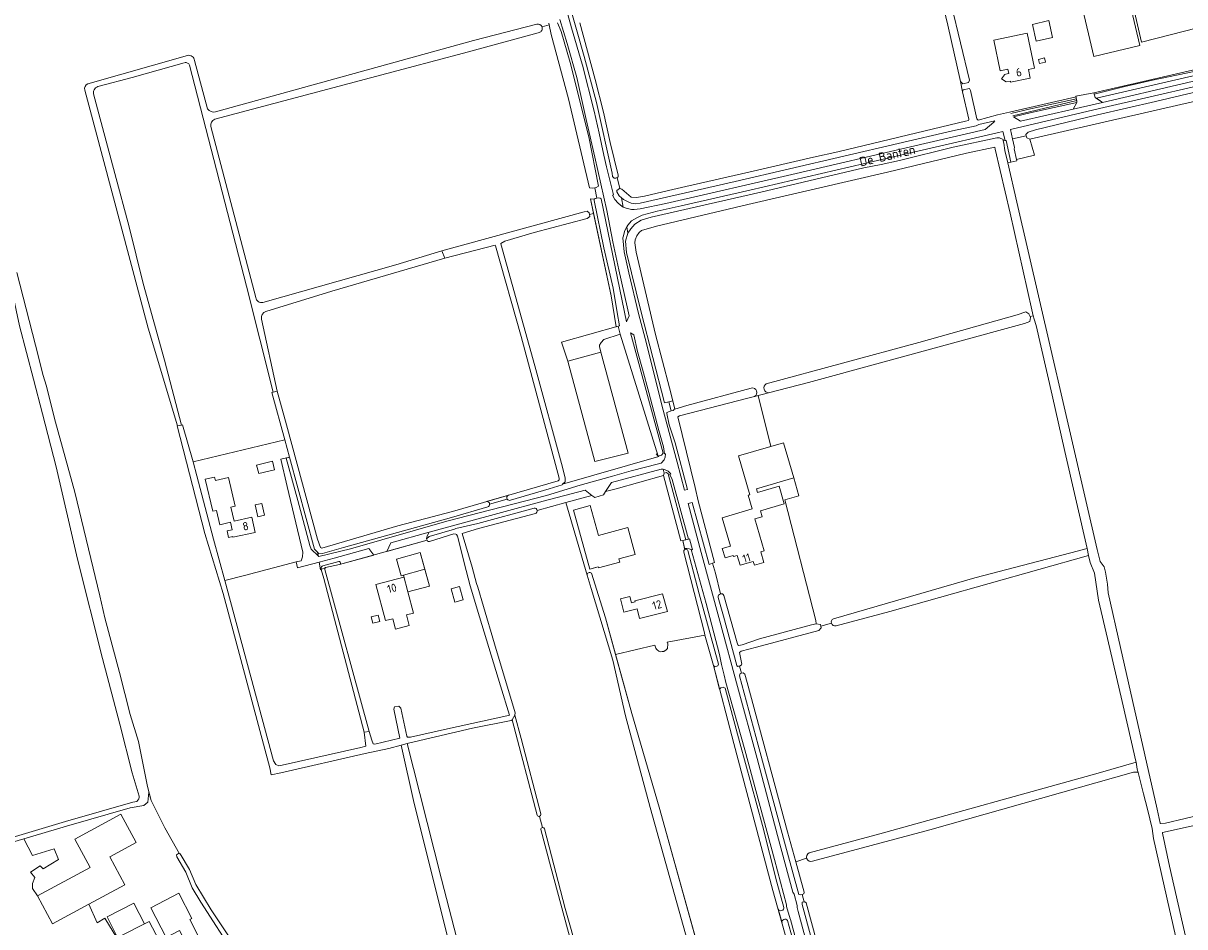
# Model space of a CAD drawing. Header units: metres. Extents: x 209813 to 223847, y 571801 to 587119.
# Tile 476 of 656: x 216084 to 216650, y 579156 to 579597. Entities that reach past the tile are written whole.
import ezdxf
from ezdxf.enums import TextEntityAlignment as Align

# ---------------------------------------------------------------- set-up
doc = ezdxf.new("R2010")
doc.units = ezdxf.units.M
for name, color, linetype, lineweight in [('B-RO-GK-BESCHOEIING-G', 8, 'GK-BESCHOEIING', 0), ('B-RO-GR-BOUWLAND-GV', 8, 'Continuous', 0), ('B-RO-GR-GRAS-GV', 8, 'Continuous', 0), ('B-RO-OG-BEBOUWING-GV', 8, 'Continuous', 0), ('B-RO-OG-BEBOUWING-T18', 8, 'Continuous', 0), ('B-RO-OG-TERREIN_CULTUURSCHEIDING-GV', 8, 'Continuous', 0), ('B-RO-OG-TERREIN_ERF-GV', 8, 'Continuous', 0), ('B-RO-OG-TOPOGRAFIE-T18', 8, 'Continuous', 0), ('B-RO-OG-WATER_GREPPEL-GV', 8, 'Continuous', 0), ('B-RO-OG-WEG-GV', 8, 'Continuous', 0), ('B-RO-VH-ONVERHARD-GV', 8, 'Continuous', 0), ('B-RO-VH-VERHARDING_BETONSTRAATSTEEN-GV', 8, 'Continuous', 0), ('B-RO-VH-VERHARDING_HALFVERHARDING-GV', 8, 'Continuous', 0), ('B-RO-VH-VERHARDING_PUIN-GV', 8, 'Continuous', 0)]:
    doc.layers.add(name, color=color, linetype=linetype, lineweight=lineweight)
doc.styles.add('NLCS-ISO-M200-T18', font='txt', dxfattribs={"height": 0.36})
doc.linetypes.add('GK-BESCHOEIING', pattern='A,30,-5,[1,NLCS.shx,S=1,R=0,X=0,Y=0],-5', length=40)

msp = doc.modelspace()

# ---------------------------------------------------------------- linework, layer by layer
at = {"layer": 'B-RO-GK-BESCHOEIING-G', "flags": 128}
for points in [[(216605.886, 579562.703), (216620.764, 579566.433), (216634.209, 579569.446), (216658.456, 579574.624), (216674.068, 579578.477)], [(216597.176, 579560.405), (216574.811, 579555.51), (216565.114, 579553.232)], [(216597.357, 579559.583), (216566.151, 579552.073)], [(216549.305, 579550.023), (216558.682, 579552.563)], [(216361.193, 579516.85), (216362.244, 579517.031)], [(216362.244, 579517.031), (216362.925, 579517.149)], [(216363.321, 579511.984), (216362.412, 579511.781)], [(216364.137, 579512.166), (216363.321, 579511.984)], [(216398.363, 579412.568), (216397.946, 579412.462)], [(216398.973, 579412.723), (216398.363, 579412.568)], [(216399.549, 579408.164), (216399.185, 579408.066), (216398.73, 579407.899)], [(216400.536, 579408.405), (216399.549, 579408.164)]]:
    msp.add_lwpolyline(points, dxfattribs=at)
at = {"layer": 'B-RO-GR-BOUWLAND-GV'}
for points in [[(216336.558, 579595.503, -0.4321002), (216335.17, 579592.736)], [(216177.042, 579550.417, 0.4084678), (216175.075, 579546.889)], [(216201.852, 579456.683, 0.3846407), (216199.845, 579452.965)], [(216139.047, 579217.608, 0.2554409), (216140.04, 579220.229)]]:
    msp.add_lwpolyline(points, format="xyb", dxfattribs=at)
at = {"layer": 'B-RO-GR-BOUWLAND-GV', "flags": 128}
for points in [[(216361.735, 579504.387), (216360.176, 579511.647), (216362.073, 579511.474), (216362.412, 579511.781), (216363.321, 579511.984), (216362.244, 579517.031), (216361.193, 579516.85), (216359.739, 579517.035), (216349.405, 579560.366), (216341.05, 579591.727), (216340.088, 579596.473), (216336.558, 579595.503)], [(216335.17, 579592.736), (216334.695, 579592.595), (216298.27, 579582.675), (216271.218, 579575.598), (216177.042, 579550.417)], [(216679.227, 579564.77), (216594.862, 579545.408), (216574.484, 579540.771), (216576.637, 579532.912), (216567.962, 579530.883), (216568.128, 579530.115), (216565.169, 579529.499), (216563.671, 579529.211), (216568.164, 579510.04), (216607.199, 579340.528), (216608.817, 579334.719), (216610.744, 579332.107), (216611.409, 579329.384), (216612.311, 579323.545), (216612.585, 579319.348), (216618.667, 579292.669), (216624.483, 579266.783), (216636.516, 579213.838), (216637.954, 579206.992), (216638.209, 579206.846), (216640.601, 579206.919), (216669.349, 579213.803)], [(216200.386, 579461.117), (216265.276, 579479.342), (216287.689, 579486.231), (216357.193, 579505.314), (216358.632, 579505.627), (216359.492, 579504.767), (216359.655, 579503.932), (216361.735, 579504.387)], [(216140.04, 579220.229), (216136.74, 579231.478), (216130.703, 579255.287), (216122.304, 579287.282), (216110.095, 579335.854), (216099.706, 579380.932), (216092.946, 579406.671), (216088.521, 579423.638), (216081.752, 579449.712), (216078.451, 579465.012), (216071.54, 579491.418), (216067.069, 579490.235)], [(216207.445, 579417.797), (216211.955, 579401.31), (216227.148, 579345.524), (216228.47, 579341.418), (216229.141, 579341.199), (216266.321, 579352.007), (216292.954, 579359.103), (216344.427, 579374.024), (216344.986, 579374.486), (216344.949, 579375.353), (216326.342, 579444.487), (216313.954, 579488.663), (216313.647, 579489.026), (216289.243, 579482.594), (216233.99, 579466.516), (216201.852, 579456.683)], [(216199.845, 579452.965), (216207.445, 579417.797)], [(216055.158, 579277.344), (216076.488, 579199.469), (216104.189, 579207.808), (216136.957, 579217.184), (216139.047, 579217.608)]]:
    msp.add_lwpolyline(points, dxfattribs=at)
at = {"layer": 'B-RO-GR-GRAS-GV', "flags": 128}
for points in [[(216648.895, 579710.282), (216616.246, 579701.613), (216603.427, 579698.607), (216628.967, 579588.083), (216670.221, 579598.695), (216651.03, 579693.554), (216648.972, 579702.377), (216649.338, 579703.455), (216650.548, 579703.622)], [(216401.366, 579409.034), (216400.392, 579413.116), (216398.363, 579412.568), (216399.549, 579408.164), (216400.536, 579408.405), (216400.843, 579408.645), (216401.074, 579408.937)], [(216216.654, 579334.432), (216191.445, 579327.893), (216181.819, 579325.34), (216205.59, 579237.427), (216206.832, 579235.678), (216208.157, 579234.955), (216209.821, 579235.225), (216248.219, 579243.862), (216250.698, 579244.618), (216249.779, 579251.326), (216230.098, 579326.308), (216228.91, 579330.787), (216228.514, 579330.678), (216227.87, 579334.39), (216217.354, 579331.581)]]:
    msp.add_lwpolyline(points, close=True, dxfattribs=at)
for points in [[(216354.948, 579597.538), (216362.512, 579569.797), (216366.536, 579553.88), (216369.85, 579539.09), (216373.738, 579523.123), (216373.639, 579522.306), (216373.273, 579522.087), (216374.512, 579516.622), (216375.509, 579516.361), (216378.856, 579513.351), (216380.074, 579512.437), (216382.604, 579512.303), (216386.482, 579512.99), (216398.225, 579515.638), (216406.64, 579517.712), (216437.399, 579524.67), (216468.932, 579532.015), (216480.823, 579534.55), (216523.457, 579544.774), (216543.123, 579549.445), (216544.507, 579549.899), (216544.645, 579550.16), (216544.645, 579550.523), (216541.637, 579563.799), (216540.637, 579568.855), (216534.465, 579596.347), (216529.968, 579615.609)], [(216336.558, 579595.503), (216340.088, 579596.473), (216339.927, 579597.269)], [(216204.85, 579417.143), (216205.411, 579417.284), (216192.465, 579468.94), (216164.6, 579576.786)], [(216292.099, 579145.223), (216274.148, 579216.61), (216267.956, 579245.064), (216261.911, 579243.418), (216250.303, 579240.917), (216209.204, 579231.554), (216204.436, 579230.557), (216203.83, 579233.961), (216181.058, 579319.031), (216172.139, 579348.344), (216158.618, 579400.834), (216158.888, 579400.885), (216144.456, 579448.502), (216118.209, 579547.525), (216113.619, 579564.718)], [(216117.855, 579562.826), (216120.4, 579553.019), (216128.239, 579524.05), (216135.273, 579497.961), (216142.1, 579470.343), (216152.548, 579432.852), (216160.813, 579401.251), (216161.318, 579401.347), (216166.401, 579383.232), (216211.102, 579394.108), (216204.85, 579417.143)], [(216576.143, 579454.616), (216575.44, 579457.509), (216564.903, 579504.549), (216557.607, 579535.795), (216557.419, 579536.837), (216543.619, 579533.833), (216504.975, 579524.607), (216436.852, 579508.798), (216392.407, 579498.316), (216385.05, 579496.134), (216383.887, 579495.181), (216382.793, 579493.522), (216381.952, 579491.6), (216381.82, 579490.233), (216382.435, 579485.656), (216391.875, 579445.363), (216398.793, 579419.47), (216400.392, 579413.116)], [(216080.489, 579475.624), (216089.583, 579440.168), (216093.349, 579425.379), (216094.705, 579420.631), (216099.316, 579402.717), (216108.675, 579368.475), (216120.996, 579317.84), (216123.416, 579307.181), (216130.459, 579280.518), (216135.783, 579260.067), (216139.733, 579246.793), (216144.21, 579224.863), (216145.959, 579218.016), (216152.631, 579204.742), (216159.781, 579192.102), (216160.187, 579191.963), (216164.614, 579184.369), (216167.784, 579176.992), (216175.152, 579164.676), (216188.491, 579144.729)], [(216445.874, 579421.283), (216520.341, 579441.534), (216568.265, 579455.084), (216572.486, 579456.467), (216573.876, 579455.462), (216574.553, 579454.188)], [(216602.388, 579341.024), (216591.555, 579388.303), (216585.326, 579415.807), (216577.551, 579449.86), (216576.568, 579452.87), (216576.143, 579454.616), (216574.553, 579454.188), (216574.787, 579453.747), (216574.375, 579451.773), (216571.907, 579450.83), (216466.522, 579422.045), (216447.065, 579416.995)], [(216401.366, 579409.034), (216407.133, 579410.748), (216438.614, 579419.309)], [(216440.111, 579415.19), (216447.065, 579416.995)], [(216441.949, 579415.667), (216448.071, 579390.775), (216454.331, 579392.617), (216459.369, 579375.497), (216461.856, 579366.685), (216454.905, 579364.768), (216470.119, 579305.898), (216470.193, 579304.293), (216472.3, 579303.965), (216472.484, 579303.123)], [(216320.242, 579367.013), (216309.51, 579363.902)], [(216387.02, 579047.391), (216386.849, 579048.037), (216387.406, 579048.948), (216394.045, 579050.348), (216433.173, 579059.522), (216413.022, 579129.78), (216389.315, 579214.698), (216377.345, 579259.414), (216371.017, 579286.51), (216360.511, 579321.419), (216358.588, 579327.928), (216348.186, 579363.418), (216334.212, 579359.628)], [(216333.356, 579358.021), (216305.643, 579350.712), (216297.647, 579348.326), (216302.44, 579331.935), (216304.556, 579323.997), (216305.313, 579322.218), (216307.998, 579312.783), (216313.336, 579294.491), (216323.515, 579260.819), (216323.258, 579259.721), (216326.437, 579248.31), (216335.924, 579211.478)], [(216478.644, 579306.721), (216547.642, 579326.668), (216594.473, 579338.971), (216602.388, 579341.024)], [(216466.853, 579192.454), (216501.34, 579201.784), (216607.834, 579231.418), (216626.269, 579236.778), (216626.2, 579237.239), (216623.964, 579246.582), (216619.44, 579266.36), (216612.283, 579297.055), (216607.967, 579315.824), (216605.982, 579329.039), (216603.844, 579334.172), (216603.122, 579337.568), (216506.102, 579310.264), (216479.985, 579303.27)], [(216477.719, 579304.503), (216472.484, 579303.123), (216472.647, 579302.377), (216471.475, 579301.003), (216441.196, 579292.88), (216433.693, 579290.854), (216432.936, 579290.29), (216434.028, 579284.652), (216433.824, 579284.191), (216433.238, 579283.759), (216432.929, 579283.67), (216433.892, 579280.147)], [(216464.772, 579118.272), (216449.153, 579174.213), (216430.124, 579245.844), (216420.151, 579284.002), (216416.03, 579298.775), (216397.644, 579295.233), (216397.882, 579294.439), (216397.802, 579292.217), (216397.088, 579291.502), (216395.935, 579290.765), (216395.141, 579290.765), (216394.559, 579290.606), (216393.607, 579290.924), (216392.707, 579291.506), (216392.39, 579291.876), (216392.072, 579292.405), (216391.543, 579293.781), (216372.424, 579289.317), (216380.381, 579260.479), (216393.633, 579214.806), (216436.222, 579061.773)], [(216433.892, 579280.147), (216434.63, 579280.347), (216435.522, 579279.686), (216436.526, 579275.705), (216456.288, 579202.821), (216460.343, 579188.163), (216465.614, 579189.882)], [(216334.188, 579210.907), (216321.94, 579257.466), (216321.506, 579257.046), (216302.709, 579253.28), (216271.473, 579246.022), (216270.864, 579245.856)], [(216270.864, 579245.856), (216277.009, 579221.404), (216287.593, 579179.6), (216310.845, 579089.782), (216320.895, 579050.617), (216319.35, 579050.207), (216323.942, 579034.183), (216324.827, 579033.682), (216372.976, 579045.649), (216379.979, 579047.432)], [(216769.074, 579233.528), (216769.233, 579231.997), (216767.984, 579230.087), (216764.632, 579229.62), (216763.212, 579229.738), (216735.568, 579223.826), (216639.067, 579202.512), (216639.087, 579202.128), (216642.493, 579186.035), (216648.862, 579158.141), (216655.58, 579129.258), (216660.345, 579108.138), (216656.913, 579107.289), (216656.069, 579107.216)], [(216647.196, 579143.974), (216643.955, 579158.562), (216642.483, 579164.923), (216634.706, 579199.542), (216634.016, 579204.431), (216631.878, 579213.786), (216629.905, 579221.278), (216627.209, 579231.693), (216626.752, 579231.947), (216625.032, 579231.947), (216525.681, 579203.769), (216468.447, 579188.434)], [(216335.288, 579210.324), (216336.776, 579204.882)], [(216152.975, 579143.833), (216144.961, 579159.069), (216129.152, 579151.02), (216123.309, 579160.623), (216119.637, 579158.386), (216115.497, 579167.407), (216097.856, 579157.909), (216090.491, 579171.587), (216088.152, 579175.054), (216088.152, 579177.568), (216089.21, 579180.478), (216087.093, 579183.124), (216091.856, 579186.167), (216093.311, 579184.712), (216100.767, 579189.282), (216098.705, 579194.4), (216088.063, 579191.287), (216083.91, 579199.423), (216042.439, 579187.155), (215980.503, 579170.69), (215935.491, 579157.935), (215930.725, 579154.603)], [(216374.544, 579060.862), (216340.848, 579185.588), (216336.034, 579203.862)], [(216337.779, 579204.283), (216347.805, 579165.348), (216366.141, 579100.803), (216377.043, 579061.555)], [(216460.343, 579188.163), (216464.426, 579173.407), (216464.199, 579172.53), (216463.427, 579172.241), (216464.422, 579168.606), (216464.649, 579168.661), (216465.45, 579168.203), (216492.445, 579067.902)]]:
    msp.add_lwpolyline(points, dxfattribs=at)
at = {"layer": 'B-RO-GR-GRAS-GV'}
for points in [[(216333.982, 579596.818, -0.3924537), (216336.558, 579595.503)], [(216163.731, 579581.616, -0.4501249), (216167.072, 579579.181)], [(216164.6, 579576.786, 0.3748977), (216162.364, 579578.138)], [(216447.065, 579416.995, -0.7546401), (216445.874, 579421.283)], [(216438.614, 579419.309, -0.8794473), (216440.111, 579415.19)], [(216309.51, 579363.902, -0.4376678), (216311.027, 579362.716)], [(216319.579, 579365.045, -0.5057116), (216320.242, 579367.013)], [(216334.212, 579359.628, -0.3693343), (216333.356, 579358.021)], [(216477.719, 579304.503, -0.3660575), (216478.644, 579306.721)], [(216336.034, 579203.862, -0.4091903), (216336.776, 579204.882)]]:
    msp.add_lwpolyline(points, format="xyb", dxfattribs=at)
msp.add_arc((216467.698, 579190.462), 2.164, 113.00057, 292.20848, dxfattribs=at)
at = {"layer": 'B-RO-OG-BEBOUWING-GV', "flags": 128}
for points in [[(216586.908, 579660.588), (216605.615, 579581.14), (216628.023, 579586.416), (216609.315, 579665.864)], [(216575.747, 579596.762), (216577.59, 579588.59), (216585.555, 579590.387), (216583.712, 579598.558)], [(216556.851, 579588.991), (216559.954, 579574.106), (216563.754, 579574.899), (216564.189, 579572.814), (216561.994, 579572.356), (216562.043, 579572.121), (216560.604, 579570.163), (216562.841, 579568.648), (216564.965, 579569.091), (216565.094, 579568.474), (216574.629, 579570.462), (216573.741, 579574.721), (216576.637, 579575.325), (216573.082, 579592.376)], [(216578.64, 579579.668), (216579.134, 579577.6), (216582.141, 579578.319), (216581.647, 579580.387)], [(216362.285, 579383.459), (216378.492, 579387.484), (216365.315, 579436.812), (216349.118, 579432.46)], [(216428.455, 579342.175), (216424.491, 579341.01), (216425.826, 579336.469), (216429.79, 579337.635), (216429.959, 579337.059), (216431.769, 579337.592), (216433.157, 579332.871), (216439.532, 579334.747), (216440.099, 579332.819), (216444.782, 579334.197), (216443.245, 579339.426), (216444.9, 579339.913), (216440.324, 579355.476), (216443.862, 579356.517), (216443.036, 579359.325), (216454.704, 579362.756), (216452.149, 579371.448), (216441.621, 579368.352), (216441.101, 579370.122), (216459.369, 579375.497), (216454.331, 579392.617), (216432.357, 579386.151), (216437.916, 579367.261), (216437.086, 579367.017), (216439.049, 579360.34), (216424.383, 579356.025)], [(216362.651, 579331.672), (216363.96, 579332.034), (216364.109, 579331.496), (216374.535, 579334.382), (216374.099, 579335.957), (216382.015, 579338.148), (216378.39, 579351.245), (216364.107, 579347.293), (216360.06, 579361.917), (216351.995, 579359.684), (216359.953, 579330.925)], [(216277.116, 579339.053), (216265.544, 579335.778), (216267.826, 579327.713), (216279.398, 579330.988)], [(216292.226, 579321.312), (216294.06, 579314.821), (216298.149, 579315.976), (216296.315, 579322.467)], [(216376.522, 579309.988), (216382.973, 579311.6), (216384.149, 579306.895), (216397.683, 579310.278), (216395.372, 579318.822), (216381.809, 579315.432), (216381.918, 579314.996), (216380.221, 579314.571), (216379.457, 579317.628), (216374.897, 579316.488)], [(216253.245, 579307.605), (216254.023, 579304.585), (216257.434, 579305.464), (216256.656, 579308.484)]]:
    msp.add_lwpolyline(points, close=True, dxfattribs=at)
for points in [[(216268.998, 579328.045), (216271.165, 579319.86), (216281.754, 579322.664), (216279.398, 579330.988)], [(216269.258, 579327.062), (216255.578, 579323.44), (216260.242, 579305.828), (216263.786, 579306.767), (216265.149, 579301.619), (216271.857, 579303.395), (216270.486, 579308.572), (216273.914, 579309.48), (216271.165, 579319.86)]]:
    msp.add_lwpolyline(points, dxfattribs=at)
at = {"layer": 'B-RO-OG-TERREIN_CULTUURSCHEIDING-GV', "flags": 128}
for points in [[(216563.671, 579529.211), (216565.169, 579529.499), (216562.865, 579540.043), (216562.447, 579540.079), (216561.514, 579539.866), (216561.756, 579538.794), (216562.269, 579535.193)], [(216374.351, 579449.626), (216373.151, 579456.14), (216371.253, 579467.994), (216366.786, 579487.658), (216361.953, 579510.799), (216362.073, 579511.474), (216360.176, 579511.647), (216370.345, 579464.273), (216372.662, 579449.168)], [(216227.041, 579339.174), (216225.613, 579340.65), (216213.415, 579385.587), (216211.729, 579385.133), (216217.431, 579364.38), (216223.397, 579342.455), (216224.019, 579340.655), (216227.355, 579337.359)]]:
    msp.add_lwpolyline(points, close=True, dxfattribs=at)
at = {"layer": 'B-RO-OG-TERREIN_ERF-GV', "flags": 128}
for points in [[(216670.221, 579598.695), (216628.967, 579588.083), (216603.427, 579698.607)], [(216531.929, 579624.359), (216544.977, 579569.546), (216544.483, 579568.405), (216541.829, 579567.746), (216540.637, 579568.855), (216541.637, 579563.799), (216541.938, 579564.862), (216544.989, 579565.442), (216545.439, 579564.492), (216548.629, 579550.582), (216549.305, 579550.023), (216558.682, 579552.563), (216564.48, 579553.941), (216596.974, 579561.327), (216596.898, 579561.672), (216605.721, 579563.277), (216667.887, 579577.631)], [(216372.662, 579449.168), (216370.345, 579464.273), (216361.735, 579504.387), (216359.655, 579503.932), (216359.843, 579502.973), (216358.518, 579502.097), (216332.743, 579495.274), (216318.398, 579490.967), (216316.548, 579489.898), (216316.498, 579489.705), (216333.124, 579430.103), (216346.525, 579380.711), (216347.771, 579375.309), (216347.771, 579373.568), (216346.612, 579372.408), (216393.57, 579385.957), (216393.519, 579386.156), (216393.171, 579386.069), (216392.226, 579387.181)], [(216393.171, 579386.069), (216374.651, 579445.608)], [(216365.315, 579436.812), (216378.492, 579387.484), (216362.285, 579383.459), (216349.118, 579432.46)], [(216432.068, 579294.061), (216432.614, 579293.691), (216434.136, 579294.016), (216442.607, 579296.876), (216467.917, 579303.822), (216470.193, 579304.293), (216470.119, 579305.898), (216454.905, 579364.768), (216461.856, 579366.685), (216459.369, 579375.497), (216441.101, 579370.122), (216441.621, 579368.352), (216452.149, 579371.448), (216454.704, 579362.756), (216443.036, 579359.325), (216443.862, 579356.517), (216440.324, 579355.476), (216444.9, 579339.913), (216443.245, 579339.426), (216444.782, 579334.197), (216440.099, 579332.819), (216439.532, 579334.747), (216433.157, 579332.871), (216431.769, 579337.592), (216429.959, 579337.059), (216429.79, 579337.635), (216425.826, 579336.469), (216424.491, 579341.01), (216428.455, 579342.175), (216424.383, 579356.025), (216439.049, 579360.34), (216437.086, 579367.017), (216437.916, 579367.261), (216432.357, 579386.151), (216448.071, 579390.775), (216441.949, 579415.667), (216403.624, 579405.72), (216402.733, 579405.317), (216411.204, 579370.795), (216412.656, 579364.213), (216420.72, 579334.12), (216419.748, 579333.779), (216421.08, 579329.008), (216423.52, 579318.878)], [(216406.158, 579340.469), (216405.191, 579344.935), (216404.221, 579344.712), (216395.87, 579376.572), (216372.691, 579370.176), (216367.527, 579368.788), (216366.468, 579367.178), (216362.241, 579365.839), (216360.873, 579366.915), (216348.186, 579363.418), (216358.588, 579327.928)], [(216230.618, 579330.689), (216252.24, 579251.674), (216253.559, 579247.483), (216254.302, 579245.78), (216255.031, 579245.517), (216267.273, 579248.414), (216264.268, 579262.572), (216264.569, 579263.827), (216266.725, 579264.071), (216267.705, 579263.082), (216270.63, 579249.377), (216270.985, 579248.983), (216272.383, 579249.009), (216290.433, 579253.063), (216319.327, 579259.285), (216320.627, 579259.617), (216316.383, 579274.028), (216306.067, 579307.677), (216301.575, 579322.844), (216299.593, 579330.314), (216295.281, 579347.086), (216294.805, 579347.771), (216294.536, 579347.969), (216293.583, 579348.172), (216281.746, 579344.447), (216280.801, 579344.447), (216280.563, 579345.012)], [(216280.563, 579345.012), (216237.8, 579333.276), (216231.037, 579331.712)], [(216416.03, 579298.775), (216415.733, 579299.84), (216405.674, 579339.297)], [(216360.654, 579328.931), (216367.504, 579307.146), (216372.424, 579289.317), (216391.543, 579293.781), (216392.072, 579292.405), (216392.39, 579291.876), (216392.707, 579291.506), (216393.607, 579290.924), (216394.559, 579290.606), (216395.141, 579290.765), (216395.935, 579290.765), (216397.088, 579291.502), (216397.802, 579292.217), (216397.882, 579294.439), (216397.644, 579295.233), (216416.03, 579298.775)], [(216425.257, 579318.135), (216431.715, 579295.048), (216432.068, 579294.061)], [(216186.91, 579142.439), (216170.216, 579168.397), (216165.941, 579175.5), (216162.842, 579183.137), (216158.414, 579190.503), (216158.272, 579191.573), (216159.375, 579192.24), (216159.781, 579192.102), (216152.631, 579204.742), (216145.959, 579218.016), (216144.909, 579222.129), (216144.412, 579217.161), (216142.439, 579215.634), (216135.686, 579214.426), (216104.63, 579205.553), (216083.91, 579199.423), (216088.063, 579191.287), (216098.705, 579194.4), (216100.767, 579189.282), (216093.311, 579184.712), (216091.856, 579186.167), (216087.093, 579183.124), (216089.21, 579180.478), (216088.152, 579177.568), (216088.152, 579175.054), (216090.491, 579171.587), (216116.149, 579185.402), (216108.706, 579199.225), (216131.172, 579211.322), (216138.615, 579197.498), (216125.772, 579190.583), (216133.137, 579176.905), (216115.497, 579167.407), (216119.637, 579158.386), (216123.309, 579160.623), (216129.152, 579151.02)], [(216129.614, 579151.255), (216124.493, 579161.313), (216137.576, 579167.974), (216142.697, 579157.916), (216144.961, 579159.069), (216152.975, 579143.833)]]:
    msp.add_lwpolyline(points, dxfattribs=at)
for points in [[(216628.023, 579586.416), (216605.615, 579581.14), (216586.908, 579660.588), (216609.315, 579665.864)], [(216576.637, 579575.325), (216573.741, 579574.721), (216574.629, 579570.462), (216565.094, 579568.474), (216564.965, 579569.091), (216562.841, 579568.648), (216560.604, 579570.163), (216562.043, 579572.121), (216561.994, 579572.356), (216564.189, 579572.814), (216563.754, 579574.899), (216559.954, 579574.106), (216556.851, 579588.991), (216573.082, 579592.376)], [(216582.141, 579578.319), (216579.134, 579577.6), (216578.64, 579579.668), (216581.647, 579580.387)], [(216365.315, 579436.812), (216364.526, 579439.521), (216364.561, 579440.301), (216365.335, 579441.462), (216366.761, 579442.962), (216374.651, 579445.608), (216373.616, 579449.436), (216346.111, 579441.722), (216349.118, 579432.46)], [(216213.415, 579385.587), (216211.102, 579394.108), (216166.401, 579383.232), (216168.287, 579376.512), (216176.35, 579345.566), (216181.819, 579325.34), (216191.445, 579327.893), (216216.654, 579334.432), (216219.055, 579335.011), (216219.831, 579336.875), (216219.939, 579339.195), (216212.306, 579371.314), (216209.228, 579384.569)], [(216206.178, 579379.463), (216198.413, 579377.556), (216197.391, 579381.718), (216205.156, 579383.625)], [(216195.12, 579356.352), (216196.751, 579348.876), (216185.799, 579346.504), (216185.728, 579346.827), (216183.673, 579346.379), (216182.971, 579349.595), (216185.427, 579350.131), (216184.636, 579353.783), (216179.478, 579352.621), (216177.896, 579359.626), (216175.986, 579359.178), (216172.327, 579374.785), (216176.929, 579375.864), (216177.332, 579374.144), (216183.599, 579375.613), (216186.856, 579361.717), (216184.865, 579361.25), (216186.418, 579354.392)], [(216201.208, 579357.217), (216197.977, 579356.479), (216196.651, 579362.283), (216199.882, 579363.021)], [(216359.953, 579330.925), (216351.995, 579359.684), (216360.06, 579361.917), (216364.107, 579347.293), (216378.39, 579351.245), (216382.015, 579338.148), (216374.099, 579335.957), (216374.535, 579334.382), (216364.109, 579331.496), (216363.96, 579332.034)], [(216268.998, 579328.045), (216267.826, 579327.713), (216265.544, 579335.778), (216277.116, 579339.053), (216281.754, 579322.664), (216271.165, 579319.86), (216273.914, 579309.48), (216270.486, 579308.572), (216271.857, 579303.395), (216265.149, 579301.619), (216263.786, 579306.767), (216260.242, 579305.828), (216255.578, 579323.44), (216269.258, 579327.062)], [(216298.149, 579315.976), (216294.06, 579314.821), (216292.226, 579321.312), (216296.315, 579322.467)], [(216397.683, 579310.278), (216384.149, 579306.895), (216382.973, 579311.6), (216376.522, 579309.988), (216374.897, 579316.488), (216379.457, 579317.628), (216380.221, 579314.571), (216381.918, 579314.996), (216381.809, 579315.432), (216395.372, 579318.822)], [(216257.434, 579305.464), (216254.023, 579304.585), (216253.245, 579307.605), (216256.656, 579308.484)], [(216159.505, 579172.763), (216165.863, 579160.462), (216164.805, 579159.915), (216169.243, 579151.329), (216163.166, 579148.19), (216159.86, 579154.585), (216153.249, 579151.17), (216145.758, 579165.661)]]:
    msp.add_lwpolyline(points, close=True, dxfattribs=at)
at = {"layer": 'B-RO-OG-TERREIN_ERF-GV'}
for points in [[(216405.674, 579339.297, -0.325671), (216406.158, 579340.469)], [(216358.588, 579327.928, -0.7478095), (216360.654, 579328.931)], [(216423.52, 579318.878, -0.3636387), (216425.257, 579318.135)]]:
    msp.add_lwpolyline(points, format="xyb", dxfattribs=at)
at = {"layer": 'B-RO-OG-WATER_GREPPEL-GV', "flags": 128}
for points in [[(216333.982, 579596.818), (216303.09, 579588.932), (216177.339, 579554.13)], [(216271.218, 579575.598), (216298.27, 579582.675), (216334.695, 579592.595), (216335.17, 579592.736)], [(216163.731, 579581.616), (216115.046, 579567.689)], [(216173.491, 579555.541), (216167.072, 579579.181)], [(216120.686, 579566.555), (216136.774, 579570.849), (216162.033, 579578.05)], [(216164.6, 579576.786), (216192.465, 579468.94), (216205.411, 579417.284), (216207.445, 579417.797), (216199.845, 579452.965)], [(216177.042, 579550.417), (216271.218, 579575.598)], [(216113.619, 579564.718), (216118.209, 579547.525), (216144.456, 579448.502), (216158.888, 579400.885), (216160.813, 579401.251), (216152.548, 579432.852), (216142.1, 579470.343), (216135.273, 579497.961), (216128.239, 579524.05), (216120.4, 579553.019), (216117.855, 579562.826)], [(216196.98, 579463.433), (216175.075, 579546.889)], [(216201.852, 579456.683), (216233.99, 579466.516), (216289.243, 579482.594), (216287.689, 579486.231), (216265.276, 579479.342), (216200.386, 579461.117)], [(216506.102, 579310.264), (216603.122, 579337.568), (216602.388, 579341.024), (216594.473, 579338.971), (216547.642, 579326.668), (216478.644, 579306.721)], [(216231.037, 579331.712), (216228.91, 579330.787), (216230.098, 579326.308), (216249.779, 579251.326), (216252.24, 579251.674), (216230.618, 579330.689)], [(216358.588, 579327.928), (216360.511, 579321.419), (216371.017, 579286.51), (216377.345, 579259.414), (216389.315, 579214.698), (216413.022, 579129.78), (216433.173, 579059.522), (216433.632, 579059.63)], [(216433.632, 579059.63), (216436.624, 579060.331), (216393.633, 579214.806), (216380.381, 579260.479), (216367.504, 579307.146), (216360.654, 579328.931)], [(216479.985, 579303.27), (216506.102, 579310.264)], [(216323.258, 579259.721), (216321.94, 579257.466), (216334.188, 579210.907)], [(216335.924, 579211.478), (216326.437, 579248.31), (216323.258, 579259.721)], [(216626.269, 579236.778), (216607.834, 579231.418), (216501.34, 579201.784), (216466.853, 579192.454)], [(216468.447, 579188.434), (216525.681, 579203.769), (216625.032, 579231.947), (216626.752, 579231.947), (216627.209, 579231.693), (216626.782, 579233.344), (216626.269, 579236.778)]]:
    msp.add_lwpolyline(points, dxfattribs=at)
at = {"layer": 'B-RO-OG-WATER_GREPPEL-GV'}
for points in [[(216115.046, 579567.689, 0.410497), (216113.619, 579564.718)], [(216117.855, 579562.826, -0.4440664), (216120.686, 579566.555)], [(216177.339, 579554.13, -0.3437207), (216173.491, 579555.541)], [(216200.386, 579461.117, -0.421548), (216196.98, 579463.433)], [(216230.618, 579330.689, -0.3448329), (216231.037, 579331.712)], [(216477.719, 579304.503, 0.4028269), (216479.985, 579303.27)], [(216334.188, 579210.907, 0.9918259), (216335.918, 579211.49)], [(216337.779, 579204.283, 0.3681729), (216336.776, 579204.882)]]:
    msp.add_lwpolyline(points, format="xyb", dxfattribs=at)
at = {"layer": 'B-RO-OG-WATER_GREPPEL-GV', "flags": 128}
msp.add_lwpolyline([(216317.304, 579049.793), (216320.895, 579050.617), (216310.845, 579089.782), (216287.593, 579179.6), (216277.009, 579221.404), (216270.864, 579245.856), (216267.956, 579245.064), (216274.148, 579216.61), (216292.099, 579145.223), (216303.352, 579103.04), (216305.014, 579096.195), (216316.591, 579049.649)], close=True, dxfattribs=at)
at = {"layer": 'B-RO-OG-WEG-GV', "flags": 128}
for points in [[(216375.4, 579512.086), (216374.183, 579513.153), (216372.993, 579514.977), (216373.08, 579515.756), (216374.358, 579516.661), (216374.512, 579516.622), (216373.273, 579522.087), (216372.587, 579521.678), (216371.702, 579521.678), (216371.006, 579522.6), (216370.737, 579524.125), (216363.055, 579558.605), (216357.129, 579581.069), (216345.942, 579620.682)], [(216347.033, 579609.395), (216350.933, 579594.995), (216356.123, 579577.377), (216356.274, 579576.825), (216361.929, 579554.347), (216364.386, 579543.705), (216366.632, 579532.991), (216367.936, 579527.271), (216371.408, 579513.499), (216370.923, 579513.377), (216372.13, 579511.223), (216373.649, 579509.437), (216375.607, 579507.812), (216376.204, 579507.569)], [(216344.164, 579597.476), (216345.862, 579593.194), (216350.337, 579578.088), (216359.405, 579541.798), (216364.104, 579517.736), (216362.925, 579517.149), (216362.244, 579517.031), (216363.321, 579511.984), (216364.137, 579512.166), (216364.914, 579511.983), (216365.34, 579511.559), (216377.752, 579451.573), (216379.14, 579454.53), (216378.056, 579458.986), (216373.956, 579477.05), (216371.055, 579490.634), (216368.122, 579505.921), (216362.28, 579531.965), (216358.07, 579550.381), (216353.516, 579570.76), (216348.803, 579587.455), (216345.279, 579599.164)], [(216675.908, 579576.703), (216606.933, 579560.676), (216609.807, 579558.701), (216648.76, 579567.706), (216730.533, 579586.763)], [(216680.411, 579572.329), (216608.359, 579555.638), (216565.019, 579545.403), (216565.987, 579540.889), (216572.656, 579542.415), (216572.476, 579543.043), (216573.626, 579544.201), (216577.209, 579545.263), (216607.383, 579552.535), (216635.791, 579559.112), (216691.259, 579572.28)], [(216377.914, 579497.953), (216377.005, 579496.142), (216376.066, 579493.11), (216376.021, 579492.674), (216376.677, 579485.759), (216378.851, 579475.477), (216383.595, 579455.653), (216386.861, 579443.415), (216391.26, 579426), (216395.177, 579410.372), (216402.425, 579383.118), (216406.09, 579369.398), (216407.582, 579369.805), (216401.439, 579392.493), (216398.61, 579401.287), (216397.447, 579406.872), (216397.501, 579407.326), (216398.73, 579407.899), (216399.185, 579408.066), (216399.549, 579408.164), (216398.363, 579412.568), (216396.344, 579412.094), (216384.879, 579456.251), (216377.838, 579485.503), (216377.337, 579490.975), (216378.456, 579494.906)], [(216310.157, 579361.374), (216292.4, 579356.141), (216239.788, 579341.565), (216229.531, 579338.633), (216227.795, 579338.396), (216227.041, 579339.174), (216227.355, 579337.359), (216227.654, 579337.086), (216243.175, 579340.832), (216290.068, 579354.278), (216338.781, 579366.92), (216355.193, 579371.909), (216366.808, 579375.146), (216370.881, 579376.349), (216380.028, 579378.908), (216393.313, 579382.309), (216394.599, 579382.724), (216394.753, 579382.815), (216396.14, 579384.315), (216396.666, 579385.633), (216396.852, 579387.171), (216396.347, 579387.159), (216395.775, 579390.539), (216393.564, 579398.621), (216388.666, 579417.183), (216385.618, 579428.442), (216383.158, 579437.136), (216381.396, 579445.265), (216379.755, 579446.162), (216395.56, 579387.482), (216394.902, 579386.504), (216393.519, 579386.156), (216393.57, 579385.957), (216346.612, 579372.408), (216346.318, 579372.114), (216340.045, 579370.181), (216321.209, 579364.631)], [(216396.161, 579377.826), (216397.247, 579378.057), (216398.147, 579377.442), (216406.614, 579345.262), (216407.94, 579345.566), (216399.966, 579374.649), (216398.931, 579377.177), (216399.357, 579377.458), (216398.048, 579378.784), (216396.317, 579379.572), (216395.575, 579379.66)], [(216360.873, 579366.915), (216357.547, 579369.53), (216337.156, 579364.096), (216316.811, 579358.526), (216281.489, 579348.912), (216280.587, 579347.183), (216280.231, 579345.798), (216281.518, 579346.86), (216293.807, 579350.475), (216294.602, 579350.74), (216305.194, 579353.206), (216332.731, 579360.719)], [(216319.579, 579365.045), (216311.027, 579362.716)], [(216334.212, 579359.628), (216348.186, 579363.418), (216360.873, 579366.915)], [(216423.52, 579318.878), (216421.08, 579329.008), (216419.748, 579333.779), (216418.058, 579333.213), (216409.773, 579363.438), (216407.82, 579362.921), (216414.196, 579339.058), (216423.304, 579305.573), (216431.84, 579273.73), (216441.429, 579238.527), (216451.366, 579200.941), (216458.886, 579173.395), (216459.501, 579172.317), (216460.96, 579166.825), (216461.054, 579165.826), (216461.446, 579163.864), (216472.547, 579122.984)], [(216252.18, 579340.948), (216235.16, 579336.337), (216227.87, 579334.39), (216228.514, 579330.678), (216228.91, 579330.787), (216228.798, 579331.21)], [(216237.8, 579333.276), (216254.477, 579337.828), (216252.18, 579340.948)], [(216478.409, 579068.552), (216479.339, 579070.695), (216479.807, 579074.324), (216479.705, 579077.457), (216478.656, 579082.408), (216475.796, 579093.242), (216468.597, 579119.668), (216457.773, 579160.033), (216457.503, 579160.391), (216455.72, 579166.339), (216455.777, 579167.151), (216454.332, 579172.693), (216449.928, 579189.253), (216435.479, 579242.732), (216426.237, 579275.645), (216425.336, 579279.182), (216424.098, 579284.37), (216423.071, 579289.229), (216416.631, 579314.099), (216409.324, 579340.544), (216408.277, 579340.882), (216407.247, 579341.015), (216406.031, 579341.059), (216406.158, 579340.469)], [(216407.717, 579339.961), (216413.146, 579318.822), (216422.598, 579284.652), (216422.373, 579283.775), (216420.861, 579283.353), (216420.151, 579284.002), (216423.187, 579272.352)], [(216229.737, 579332.591), (216237.534, 579334.589)], [(216492.237, 579066.99), (216491.345, 579066.665), (216490.432, 579066.855), (216480.069, 579103.986), (216472.958, 579132.037), (216463.434, 579167.238), (216463.475, 579168.378), (216464.422, 579168.606), (216463.427, 579172.241), (216462.647, 579171.95), (216461.749, 579172.219), (216455.769, 579194.196), (216441.978, 579245.099), (216432.903, 579278.935), (216433.242, 579279.97), (216433.892, 579280.147), (216432.929, 579283.67), (216432.442, 579283.529), (216431.942, 579283.486), (216431.631, 579283.848), (216425.039, 579308.007), (216422.503, 579317.179)], [(216423.187, 579272.352), (216423.702, 579273.103), (216424.854, 579273.384), (216425.833, 579272.941), (216433.021, 579246.125), (216444.06, 579205.801), (216451.076, 579178.197), (216454.49, 579165.901)], [(216451.73, 579164.982), (216453.6, 579158.287)], [(216456.26, 579159.523), (216457.898, 579153.624), (216462.365, 579136.686), (216471.972, 579102.472), (216478.227, 579077.731), (216477.907, 579072.818), (216477.582, 579072.07)]]:
    msp.add_lwpolyline(points, dxfattribs=at)
for points in [[(216597.356, 579558.631), (216575.329, 579553.682), (216566.541, 579551.638), (216569.902, 579549.471), (216595.562, 579555.408)], [(216375.4, 579512.086), (216376.204, 579507.569), (216377.526, 579507.032), (216380.118, 579506.426), (216381.533, 579506.351), (216384.428, 579506.794), (216397.009, 579509.34), (216460.53, 579523.912), (216516.313, 579536.99), (216552.736, 579545.473), (216556.894, 579548.986), (216557.418, 579549.664), (216549.491, 579547.904), (216548.303, 579547.27), (216536.797, 579544.806), (216430.741, 579520.017), (216384.491, 579509.537), (216382.001, 579509.246), (216380.101, 579509.448), (216378.196, 579510.246), (216376.247, 579511.343)], [(216562.447, 579540.079), (216561.288, 579544.522), (216558.558, 579543.877), (216493.834, 579528.896), (216437.977, 579515.885), (216404.472, 579508.188), (216392.718, 579505.563), (216385.378, 579503.617), (216382.756, 579502.364), (216380.263, 579500.858), (216378.359, 579498.84), (216377.914, 579497.953), (216378.456, 579494.906), (216379.911, 579497.022), (216381.856, 579499.246), (216384.933, 579501.192), (216389.855, 579502.627), (216443.232, 579514.856), (216493.561, 579526.74), (216501.873, 579528.378), (216510.833, 579530.25), (216537.049, 579536.771), (216558.359, 579541.466), (216559.641, 579541.447), (216561.365, 579540.524), (216561.514, 579539.866)], [(216395.87, 579376.572), (216396.129, 579377.819), (216395.575, 579379.66), (216394.614, 579379.774), (216370.445, 579373.224), (216367.527, 579368.788), (216372.691, 579370.176)]]:
    msp.add_lwpolyline(points, close=True, dxfattribs=at)
at = {"layer": 'B-RO-OG-WEG-GV'}
for points in [[(216321.209, 579364.631, -0.3712265), (216319.579, 579365.045)], [(216311.027, 579362.716, -0.3402909), (216310.157, 579361.374)], [(216332.731, 579360.719, -0.3745659), (216334.212, 579359.628)], [(216406.158, 579340.469, -0.4619079), (216407.717, 579339.961)], [(216228.798, 579331.21, -0.4176854), (216229.737, 579332.591)], [(216422.503, 579317.179, -0.3869762), (216423.52, 579318.878)]]:
    msp.add_lwpolyline(points, format="xyb", dxfattribs=at)
for centre, radius, start, end in [((216237.674, 579333.947), 0.682, 280.60644, 104.09581), ((216452.996, 579165.785), 1.5, 212.39164, 6.69299), ((216455.033, 579158.685), 1.486, 34.32667, 194.80565)]:
    msp.add_arc(centre, radius, start, end, dxfattribs=at)
at = {"layer": 'B-RO-VH-ONVERHARD-GV', "flags": 128}
msp.add_lwpolyline([(216565.987, 579540.889), (216566.895, 579536.652), (216566.834, 579536.097), (216567.962, 579530.883), (216576.637, 579532.912), (216574.484, 579540.771), (216572.961, 579541.354), (216572.656, 579542.415)], close=True, dxfattribs=at)
at = {"layer": 'B-RO-VH-VERHARDING_BETONSTRAATSTEEN-GV', "flags": 128}
msp.add_lwpolyline([(216595.562, 579555.408), (216609.807, 579558.701), (216606.355, 579561.073), (216605.721, 579563.277), (216596.898, 579561.672), (216597.409, 579559.349), (216597.356, 579558.631)], close=True, dxfattribs=at)
at = {"layer": 'B-RO-VH-VERHARDING_HALFVERHARDING-GV', "flags": 128}
msp.add_lwpolyline([(216260.871, 579339.589), (216280.563, 579345.012), (216280.231, 579345.798), (216280.587, 579347.183), (216281.489, 579348.912), (216262.824, 579343.833)], close=True, dxfattribs=at)
at = {"layer": 'B-RO-VH-VERHARDING_PUIN-GV', "flags": 128}
msp.add_lwpolyline([(216409.324, 579340.544), (216409.898, 579340.343), (216408.428, 579345.678), (216405.191, 579344.935), (216406.031, 579341.059), (216407.247, 579341.015), (216408.277, 579340.882)], close=True, dxfattribs=at)

# ---------------------------------------------------------------- texts
at = {"layer": 'B-RO-OG-BEBOUWING-T18', "style": 'NLCS-ISO-M200-T18'}
for s, rotation, p in [('6', 11.8, (216569.045, 579573.384)), ('8', 12.3, (216191.995, 579351.911)), ('11', 16.4, (216436.301, 579336.36)), ('10', 14.8, (216263.378, 579321.606)), ('12', 15.1, (216392.666, 579313.506))]:
    msp.add_text(s, height=4, rotation=rotation, dxfattribs=at).set_placement(p, align=Align.MIDDLE)
at = {"layer": 'B-RO-OG-TOPOGRAFIE-T18', "style": 'NLCS-ISO-M200-T18'}
msp.add_text('De Banten', height=4.5, rotation=13, dxfattribs=at).set_placement((216504.967, 579532.691), align=Align.MIDDLE)

doc.saveas('drawing.dxf')
